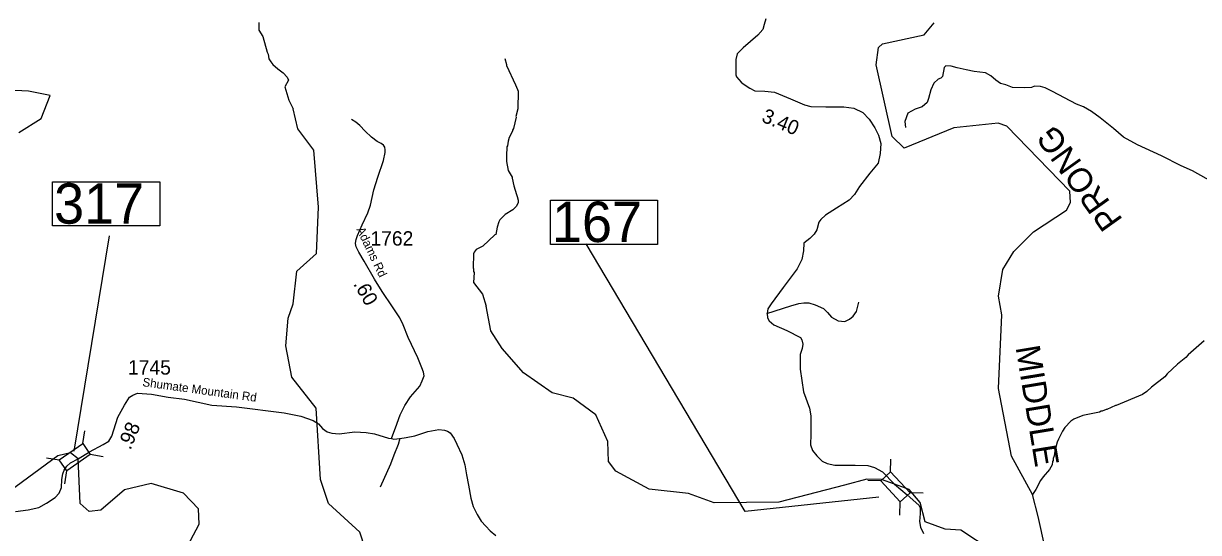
# Model space of a CAD drawing. Extents: x 1248224 to 1454986, y 825081 to 985870.
# Drawn here: x 1372774 to 1382962, y 934803 to 939215 of the extents above; entities that cross this region are included whole.
import ezdxf

# ---------------------------------------------------------------- set-up
doc = ezdxf.new("R2010")
doc.units = 0
for name, color, linetype in [('Exist Hydrographic Creek Single Shore', 7, 'Continuous'), ('Exist Hydrographic Misc Water Feature', 7, 'Continuous'), ('Exist Hydrographic River Shore', 7, 'Continuous'), ('Exist Hydrographic River Shore Label', 7, 'Continuous'), ('Exist Road Non-System Type 51', 7, 'Continuous'), ('Exist Road Secondary Mileage Hundredths English Label', 7, 'Continuous'), ('Exist Road Secondary Structure Standard Bridge CELL', 7, 'Continuous'), ('Exist Road Secondary Structure Standard Bridge Number Label', 7, 'Continuous'), ('Exist Road Secondary Type 51 Attributed', 7, 'Continuous'), ('Exist Road Secondary Type 51 Label', 7, 'Continuous'), ('Exist Road Secondary Type 51 Number Label', 7, 'Continuous')]:
    doc.layers.add(name, color=color, linetype=linetype)

msp = doc.modelspace()

# ---------------------------------------------------------------- linework, layer by layer
at = {"layer": 'Exist Hydrographic Creek Single Shore'}
for points in [[(1380327, 935222), (1380214, 935264), (1380085, 935266), (1379891, 935215)], [(1381651, 934381), (1381485, 934411), (1381336, 934479), (1381165, 934650), (1380901, 934823), (1380764, 934833), (1380592, 934895), (1380549, 935063), (1380453, 935176), (1380327, 935222)]]:
    msp.add_lwpolyline(points, dxfattribs=at)
at = {"layer": 'Exist Hydrographic Misc Water Feature'}
for points in [[(1374813, 939224), (1374815, 939156), (1374850, 939103), (1374887, 938966), (1374894, 938950), (1374901, 938910), (1374917, 938883), (1374936, 938861), (1374979, 938822), (1375024, 938789), (1375061, 938750), (1375073, 938725), (1375039, 938666), (1375075, 938550), (1375111, 938475)], [(1376948, 938911), (1376963, 938859), (1376963, 938851), (1377041, 938685), (1377058, 938644), (1377062, 938628), (1377059, 938476), (1377044, 938409), (1377046, 938404), (1377022, 938305), (1377013, 938290), (1377013, 938282), (1376984, 938226), (1376975, 938194), (1376970, 938155), (1376966, 938147), (1376962, 938067), (1376963, 938019), (1376977, 937942), (1377011, 937882), (1377010, 937875), (1377025, 937809), (1377048, 937733), (1377055, 937716), (1377063, 937684), (1377062, 937660), (1377045, 937629), (1377017, 937599), (1376950, 937559), (1376903, 937512), (1376894, 937496), (1376881, 937449), (1376868, 937385), (1376861, 937383), (1376757, 937286), (1376698, 937257), (1376680, 937234), (1376675, 937218), (1376673, 937098), (1376676, 937090), (1376676, 937066), (1376680, 937058), (1376677, 936970), (1376755, 936868), (1376784, 936766)], [(1375736, 934664), (1375689, 934806), (1375419, 935055), (1375348, 935263), (1375311, 935881), (1375100, 936151), (1375047, 936421), (1375069, 936660), (1375113, 936784), (1375144, 937069), (1375314, 937223), (1375331, 937624), (1375291, 938117), (1375153, 938303), (1375111, 938475)], [(1379891, 935215), (1379322, 935065), (1378763, 935060), (1378540, 935140), (1378199, 935179), (1377910, 935336), (1377845, 935419), (1377840, 935593), (1377737, 935822), (1377539, 935967), (1377357, 936014), (1377110, 936186), (1376923, 936397), (1376826, 936550), (1376784, 936766)], [(1383012, 936464), (1382873, 936343), (1382853, 936320), (1382779, 936262), (1382691, 936178), (1382671, 936154), (1382554, 936063), (1382515, 936026), (1382475, 935999), (1382249, 935903), (1382241, 935903), (1382168, 935869), (1382160, 935869), (1382127, 935854), (1382119, 935854), (1382103, 935846), (1381958, 935818), (1381880, 935786), (1381855, 935769), (1381804, 935714), (1381783, 935682), (1381750, 935619), (1381749, 935611), (1381737, 935587), (1381715, 935508), (1381710, 935468), (1381701, 935444), (1381701, 935428), (1381697, 935420), (1381692, 935389), (1381671, 935349), (1381616, 935286), (1381593, 935255), (1381551, 935176), (1381523, 935134)]]:
    msp.add_lwpolyline(points, dxfattribs=at)
at = {"layer": 'Exist Hydrographic River Shore'}
for points in [[(1381651, 934381), (1381632, 934667), (1381571, 934941), (1381523, 935134), (1381340, 935464), (1381227, 936051), (1381257, 936690), (1381227, 936852), (1381265, 937084), (1381360, 937240), (1381530, 937410), (1381818, 937598), (1381852, 937663), (1381846, 937762), (1381299, 938324), (1381225, 938352), (1380840, 938311), (1380411, 938135), (1380305, 938236), (1380168, 938856), (1380188, 939007), (1380222, 939039), (1380582, 939117), (1380671, 939220)], [(1372733, 938270), (1372926, 938393), (1373004, 938592), (1372817, 938628), (1372583, 938641)], [(1373248, 935442), (1373181, 935493), (1373072, 935469), (1372654, 935161)], [(1373880, 935227), (1373649, 935172), (1373445, 934997), (1373344, 934986), (1373266, 935056), (1373248, 935442)], [(1374292, 935008), (1374162, 935145), (1373880, 935227)], [(1373866, 934160), (1373951, 934224), (1374298, 934877), (1374292, 935008)]]:
    msp.add_lwpolyline(points, dxfattribs=at)
at = {"layer": 'Exist Road Non-System Type 51'}
for points in [[(1381449, 938658), (1381350, 938661), (1381292, 938684), (1381244, 938695), (1381205, 938723), (1381161, 938762), (1381116, 938787), (1381017, 938798), (1380947, 938814), (1380869, 938831), (1380816, 938845), (1380771, 938848), (1380755, 938834), (1380741, 938756), (1380727, 938742), (1380704, 938733), (1380668, 938697), (1380640, 938639), (1380621, 938566), (1380610, 938530), (1380565, 938494), (1380504, 938474), (1380440, 938438), (1380415, 938365), (1380420, 938315)], [(1379219, 936701), (1379427, 936767), (1379497, 936787), (1379541, 936794), (1379583, 936794), (1379639, 936776), (1379709, 936745), (1379746, 936710), (1379779, 936670), (1379836, 936638), (1379894, 936631), (1379937, 936652), (1379967, 936678), (1379996, 936719), (1380016, 936799)], [(1376037, 935617), (1376023, 935566), (1375985, 935474), (1375957, 935396), (1375866, 935197)]]:
    msp.add_lwpolyline(points, dxfattribs=at)
at = {"layer": 'Exist Road Secondary Structure Standard Bridge CELL'}
for p, q in [((1373287, 935574), (1373306, 935686)), ((1372972, 935451), (1373084, 935432)), ((1373352, 935482), (1373464, 935462)), ((1380290, 935327), (1380295, 935440)), ((1373131, 935226), (1373151, 935337)), ((1380207, 935250), (1380094, 935254)), ((1380574, 935143), (1380461, 935147)), ((1380371, 934955), (1380376, 935068))]:
    msp.add_line(p, q, dxfattribs=at)
for points in [[(1373084, 935432), (1373287, 935575), (1373353, 935480), (1373151, 935337)], [(1380376, 935068), (1380207, 935250), (1380292, 935329), (1380461, 935147)]]:
    msp.add_lwpolyline(points, close=True, dxfattribs=at)
at = {"layer": 'Exist Road Secondary Structure Standard Bridge Number Label'}
msp.add_line((1373214, 935508), (1373520, 937375), dxfattribs=at)
for points in [[(1373026, 937844), (1373955, 937844), (1373955, 937460), (1373026, 937460)], [(1377343, 937685), (1378272, 937685), (1378272, 937301), (1377343, 937301)]]:
    msp.add_lwpolyline(points, close=True, dxfattribs=at)
msp.add_lwpolyline([(1380189, 935111), (1379030, 934986), (1377651, 937305)], dxfattribs=at)
at = {"layer": 'Exist Road Secondary Type 51 Attributed'}
for points in [[(1379210, 939255), (1379197, 939206), (1379184, 939164), (1379142, 939113), (1379013, 939003)], [(1379013, 939003), (1378962, 938951), (1378949, 938903), (1378949, 938771), (1378956, 938754), (1378995, 938706), (1379015, 938692)], [(1379015, 938692), (1379072, 938654), (1379114, 938632), (1379201, 938628), (1379285, 938619), (1379424, 938561), (1379546, 938510), (1379600, 938495), (1379729, 938494), (1379887, 938492), (1379974, 938482), (1380051, 938444), (1380107, 938386), (1380156, 938312), (1380188, 938247), (1380208, 938176), (1380201, 938087), (1380185, 938005), (1380111, 937919), (1380022, 937801), (1379978, 937733), (1379932, 937684), (1379822, 937616), (1379727, 937554), (1379687, 937517), (1379671, 937494), (1379651, 937428), (1379629, 937388), (1379593, 937352), (1379540, 937310), (1379537, 937246), (1379521, 937169), (1379482, 937088), (1379361, 936927), (1379255, 936785), (1379227, 936742), (1379222, 936701), (1379226, 936664), (1379240, 936637), (1379279, 936603), (1379392, 936553), (1379510, 936495), (1379521, 936472), (1379530, 936437), (1379526, 936398), (1379509, 936345), (1379509, 936219), (1379538, 936023), (1379588, 935880), (1379600, 935816), (1379600, 935655), (1379598, 935563), (1379614, 935515), (1379651, 935467), (1379698, 935423), (1379743, 935401), (1379808, 935388), (1379985, 935388), (1380095, 935383), (1380151, 935367), (1380222, 935328), (1380327, 935222)], [(1383099, 937830), (1382910, 937937), (1382812, 937981), (1382641, 938068), (1382434, 938164), (1382310, 938229), (1382226, 938304), (1382110, 938398), (1382034, 938452), (1381965, 938492), (1381905, 938515), (1381695, 938625), (1381631, 938657), (1381591, 938668), (1381539, 938672), (1381513, 938660), (1381449, 938658)], [(1375965, 935618), (1375975, 935649), (1375999, 935712), (1376039, 935823), (1376080, 935903), (1376129, 935978), (1376209, 936071), (1376231, 936119), (1376247, 936160), (1376241, 936192), (1376229, 936232), (1376194, 936317), (1376110, 936493), (1376067, 936604), (1376036, 936665), (1376008, 936706), (1375972, 936758), (1375885, 936893), (1375817, 936998), (1375727, 937155), (1375680, 937232), (1375657, 937278), (1375653, 937307), (1375654, 937328), (1375657, 937344), (1375669, 937378), (1375709, 937470), (1375759, 937573), (1375783, 937641), (1375811, 937773), (1375847, 937884), (1375894, 938028), (1375910, 938098), (1375910, 938121), (1375906, 938142), (1375895, 938160), (1375875, 938174), (1375841, 938193), (1375790, 938229), (1375736, 938281), (1375691, 938332), (1375656, 938361), (1375619, 938382)], [(1373248, 935442), (1373345, 935503), (1373465, 935567), (1373513, 935596), (1373539, 935638), (1373593, 935802), (1373651, 935907), (1373694, 935975), (1373721, 935995), (1373763, 936010), (1373884, 936001), (1374029, 935975), (1374170, 935959), (1374407, 935907), (1374622, 935892), (1375034, 935840), (1375179, 935811), (1375286, 935773), (1375331, 935744), (1375367, 935704), (1375407, 935677), (1375447, 935663), (1375512, 935659), (1375646, 935675), (1375745, 935670), (1375818, 935659), (1375939, 935621), (1375965, 935618)], [(1375965, 935618), (1375985, 935613), (1376037, 935617), (1376092, 935628), (1376167, 935642), (1376281, 935679), (1376374, 935697), (1376423, 935691), (1376450, 935681), (1376473, 935667), (1376508, 935618), (1376532, 935569), (1376573, 935476), (1376600, 935391), (1376616, 935302), (1376631, 935215), (1376652, 935100), (1376672, 935029), (1376706, 934959), (1376743, 934903), (1376783, 934857), (1376820, 934817), (1376869, 934776)], [(1372706, 934985), (1372814, 934999), (1372906, 935020), (1372972, 935057), (1373048, 935106), (1373082, 935145), (1373103, 935194), (1373105, 935262), (1373114, 935311), (1373127, 935343), (1373149, 935378), (1373181, 935406), (1373248, 935442)], [(1380327, 935222), (1380435, 935129), (1380538, 935041), (1380549, 935019), (1380548, 934967), (1380543, 934898), (1380551, 934849), (1380578, 934796)]]:
    msp.add_lwpolyline(points, dxfattribs=at)

# ---------------------------------------------------------------- texts
at = {"layer": 'Exist Hydrographic River Shore Label'}
for s, rotation, p in [('PRONG', 125.5185, (1382310, 937513)), ('MIDDLE', 279.3737, (1381375, 936409))]:
    msp.add_text(s, height=210, rotation=rotation, dxfattribs=at).set_placement(p)
at = {"layer": 'Exist Road Secondary Mileage Hundredths English Label'}
for s, rotation, p in [('3.40', 337.2701, (1379165, 938368)), ('.60', 299.8694, (1375630, 936958)), ('.98', 67.5584, (1373701, 935513))]:
    msp.add_text(s, height=125, rotation=rotation, dxfattribs=at).set_placement(p)
at = {"layer": 'Exist Road Secondary Structure Standard Bridge Number Label'}
for s, p in [('317', (1373039, 937480)), ('167', (1377356, 937321))]:
    msp.add_text(s, height=350, dxfattribs=at).set_placement(p)
at = {"layer": 'Exist Road Secondary Type 51 Label'}
for s, rotation, p in [('Adams Rd', 295.5406, (1375659, 937430)), ('Shumate Mountain Rd', 352.1677, (1373802, 936072))]:
    msp.add_text(s, height=75, rotation=rotation, dxfattribs=at).set_placement(p)
at = {"layer": 'Exist Road Secondary Type 51 Number Label'}
for s, p in [('1762', (1375782, 937290)), ('1745', (1373680, 936172))]:
    msp.add_text(s, height=125, dxfattribs=at).set_placement(p)

doc.saveas('drawing.dxf')
